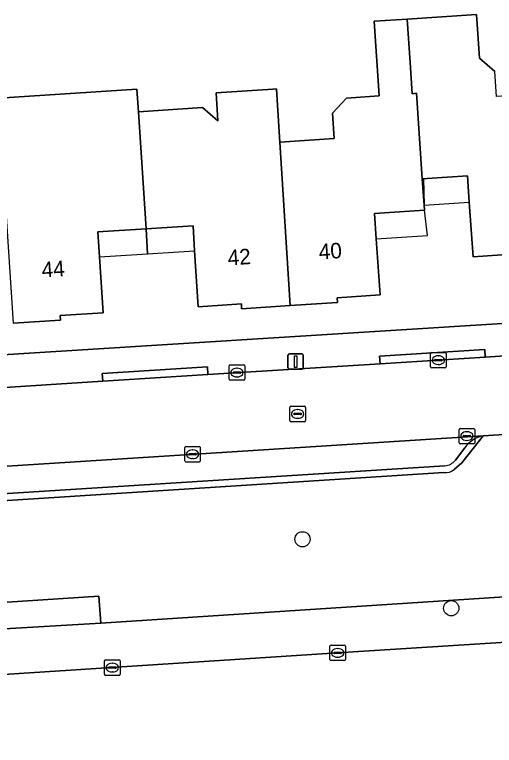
# Model space of a CAD drawing. Extents: x 159626 to 160723, y 388173 to 389416.
# Drawn here: x 160461.73 to 160492.63, y 388327.37 to 388374.41 of the extents above; entities that cross this region are included whole.
import ezdxf

# ---------------------------------------------------------------- set-up
doc = ezdxf.new("R2010")
doc.units = 0
for name, color, linetype in [('IMGEO_Boom', 7, 'Continuous'), ('IMGEO_Erf', 7, 'Continuous'), ('IMGEO_Groenvoorziening', 7, 'Continuous'), ('IMGEO_Kolk', 7, 'Continuous'), ('IMGEO_Lichtmast', 7, 'Continuous'), ('IMGEO_Pand', 7, 'Continuous'), ('IMGEO_Pand_nummerreeks', 7, 'Continuous'), ('IMGEO_Pand_overbouw', 7, 'Continuous'), ('IMGEO_Parkeervlak_open', 7, 'Continuous'), ('IMGEO_Rijbaan_lokaal_open', 7, 'Continuous'), ('IMGEO_Rijbaan_regionaal_gesloten', 7, 'Continuous'), ('IMGEO_Rioolput', 7, 'Continuous'), ('IMGEO_Voetpad_open', 7, 'Continuous')]:
    doc.layers.add(name, color=color, linetype=linetype)

msp = doc.modelspace()

# ---------------------------------------------------------------- linework, layer by layer
at = {"layer": 'IMGEO_Boom'}
for centre in [(160480.268, 388340.636), (160489.849, 388336.197)]:
    msp.add_circle(centre, 0.489, dxfattribs=at)
at = {"layer": 'IMGEO_Erf'}
for points in [[(160460.69, 388369.028), (160469.61, 388369.607), (160469.704, 388368.16), (160473.832, 388368.43), (160474.821, 388367.578), (160474.704, 388369.368), (160478.365, 388369.607), (160478.603, 388369.623), (160478.625, 388369.268), (160478.816, 388366.205), (160482.313, 388366.434), (160482.207, 388368.061), (160483.103, 388369.036), (160485.203, 388369.173), (160484.889, 388373.98), (160487.004, 388374.118), (160491.473, 388374.41), (160491.665, 388371.613), (160492.654, 388370.749)], [(160494.023, 388359.004), (160491.251, 388358.811), (160491.004, 388362.34), (160490.886, 388364.035), (160487.983, 388363.832), (160488.097, 388362.138), (160488.118, 388361.827), (160484.903, 388361.603), (160485.017, 388359.97), (160485.267, 388356.378), (160482.504, 388356.185), (160482.524, 388355.885), (160479.472, 388355.684), (160476.345, 388355.478), (160476.338, 388355.786), (160473.548, 388355.605), (160473.321, 388359.198), (160473.218, 388360.821), (160470.192, 388360.63), (160467.096, 388360.434), (160467.198, 388358.811), (160467.424, 388355.218), (160464.666, 388355.043), (160464.685, 388354.744), (160461.629, 388354.549)], [(160451.349, 388351.913), (160500, 388354.96), (160500.784, 388355.009), (160506.512, 388355.368)]]:
    msp.add_lwpolyline(points, dxfattribs=at)
at = {"layer": 'IMGEO_Groenvoorziening'}
for points in [[(160398.695, 388331.202), (160403.057, 388331.467), (160403.067, 388331.305), (160441.302, 388333.713), (160442.552, 388335.356), (160467.15, 388336.963), (160467.275, 388335.225), (160501.835, 388337.484), (160501.213, 388347.873), (160500, 388347.802), (160491.895, 388347.305), (160490.539, 388345.566), (160490.061, 388345.143)], [(160489.377, 388344.926), (160452.877, 388342.587), (160451.214, 388344.256), (160439.719, 388343.519), (160437.971, 388341.554), (160397.13, 388338.982), (160397.594, 388332.119)], [(160501.982, 388335.024), (160501.835, 388337.484), (160467.275, 388335.225), (160441.302, 388333.713), (160403.067, 388331.305), (160403.258, 388328.243), (160416.129, 388329.131), (160431.58, 388330.029), (160482.533, 388333.323), (160501.552, 388334.526)]]:
    msp.add_lwpolyline(points, dxfattribs=at)
msp.add_lwpolyline([(160467.275, 388335.225), (160467.15, 388336.963), (160442.552, 388335.356), (160441.302, 388333.713)], close=True, dxfattribs=at)
msp.add_arc((160489.459, 388345.853), 0.931, 264.9247, 310.2787, dxfattribs=at)
at = {"layer": 'IMGEO_Kolk'}
for p, q in [((160488.519, 388351.741), (160488.519, 388352.593)), ((160488.594, 388352.667), (160489.446, 388352.667)), ((160489.52, 388352.593), (160489.52, 388351.741)), ((160488.778, 388352.161), (160488.778, 388352.173)), ((160489.216, 388352.124), (160488.818, 388352.124)), ((160488.821, 388352.21), (160489.219, 388352.21)), ((160489.007, 388352.447), (160489.032, 388352.447)), ((160489.262, 388352.173), (160489.262, 388352.161)), ((160475.547, 388350.943), (160475.547, 388351.795)), ((160475.622, 388351.869), (160476.474, 388351.869)), ((160476.035, 388351.649), (160476.06, 388351.649)), ((160476.548, 388351.795), (160476.548, 388350.943)), ((160489.446, 388351.667), (160488.594, 388351.667)), ((160489.03, 388351.887), (160489.005, 388351.887)), ((160475.806, 388351.363), (160475.806, 388351.375)), ((160476.244, 388351.326), (160475.846, 388351.326)), ((160475.849, 388351.412), (160476.247, 388351.412)), ((160476.058, 388351.089), (160476.033, 388351.089)), ((160476.29, 388351.375), (160476.29, 388351.363)), ((160476.474, 388350.869), (160475.622, 388350.869)), ((160490.431, 388347.777), (160491.283, 388347.777)), ((160490.356, 388346.851), (160490.356, 388347.703)), ((160490.658, 388347.32), (160491.056, 388347.32)), ((160490.844, 388347.557), (160490.869, 388347.557)), ((160491.357, 388347.703), (160491.357, 388346.851)), ((160490.615, 388347.271), (160490.615, 388347.283)), ((160491.053, 388347.234), (160490.655, 388347.234)), ((160490.867, 388346.997), (160490.842, 388346.997)), ((160491.099, 388347.283), (160491.099, 388347.271)), ((160472.688, 388345.684), (160472.688, 388346.536)), ((160472.763, 388346.61), (160473.615, 388346.61)), ((160473.176, 388346.39), (160473.201, 388346.39)), ((160473.689, 388346.536), (160473.689, 388345.684)), ((160491.283, 388346.777), (160490.431, 388346.777)), ((160472.947, 388346.104), (160472.947, 388346.116)), ((160473.385, 388346.067), (160472.987, 388346.067)), ((160472.99, 388346.153), (160473.388, 388346.153)), ((160473.431, 388346.116), (160473.431, 388346.104)), ((160473.615, 388345.61), (160472.763, 388345.61)), ((160473.199, 388345.83), (160473.174, 388345.83)), ((160482.032, 388332.897), (160482.032, 388333.749)), ((160482.107, 388333.823), (160482.959, 388333.823)), ((160483.033, 388333.749), (160483.033, 388332.897)), ((160482.291, 388333.317), (160482.291, 388333.329)), ((160482.729, 388333.28), (160482.331, 388333.28)), ((160482.334, 388333.366), (160482.732, 388333.366)), ((160482.52, 388333.603), (160482.545, 388333.603)), ((160482.775, 388333.329), (160482.775, 388333.317)), ((160467.517, 388331.948), (160467.517, 388332.8)), ((160467.592, 388332.874), (160468.444, 388332.874)), ((160468.518, 388332.8), (160468.518, 388331.948)), ((160482.959, 388332.823), (160482.107, 388332.823)), ((160482.543, 388333.043), (160482.518, 388333.043)), ((160467.776, 388332.368), (160467.776, 388332.38)), ((160468.214, 388332.331), (160467.816, 388332.331)), ((160467.819, 388332.417), (160468.217, 388332.417)), ((160468.005, 388332.654), (160468.03, 388332.654)), ((160468.26, 388332.38), (160468.26, 388332.368)), ((160468.444, 388331.874), (160467.592, 388331.874)), ((160468.028, 388332.094), (160468.003, 388332.094))]:
    msp.add_line(p, q, dxfattribs=at)
for points in [[(160488.519, 388351.741), (160488.519, 388352.593)], [(160488.594, 388352.667), (160489.446, 388352.667)], [(160489.52, 388352.593), (160489.52, 388351.741)], [(160475.547, 388350.943), (160475.547, 388351.795)], [(160475.622, 388351.869), (160476.474, 388351.869)], [(160476.548, 388351.795), (160476.548, 388350.943)], [(160489.446, 388351.667), (160488.594, 388351.667)], [(160476.474, 388350.869), (160475.622, 388350.869)], [(160490.431, 388347.777), (160491.283, 388347.777)], [(160490.356, 388346.851), (160490.356, 388347.703)], [(160491.357, 388347.703), (160491.357, 388346.851)], [(160472.688, 388345.684), (160472.688, 388346.536)], [(160472.763, 388346.61), (160473.615, 388346.61)], [(160473.689, 388346.536), (160473.689, 388345.684)], [(160491.283, 388346.777), (160490.431, 388346.777)], [(160473.615, 388345.61), (160472.763, 388345.61)], [(160482.032, 388332.897), (160482.032, 388333.749)], [(160482.107, 388333.823), (160482.959, 388333.823)], [(160483.033, 388333.749), (160483.033, 388332.897)], [(160467.517, 388331.948), (160467.517, 388332.8)], [(160467.592, 388332.874), (160468.444, 388332.874)], [(160468.518, 388332.8), (160468.518, 388331.948)], [(160482.959, 388332.823), (160482.107, 388332.823)], [(160468.444, 388331.874), (160467.592, 388331.874)]]:
    msp.add_lwpolyline(points, dxfattribs=at)
for centre, radius, start, end in [((160488.596, 388352.591), 0.0765, 91.552, 178.448), ((160488.596, 388352.591), 0.0765, 91.552, 178.448), ((160489.444, 388352.591), 0.0765, 1.552, 88.448), ((160489.444, 388352.591), 0.0765, 1.552, 88.448), ((160488.818, 388352.17), 0.0403, 85.8775, 175.7526), ((160488.815, 388352.16), 0.0366, 178.938, 274.7102), ((160489.219, 388352.167), 0.043, 264.8664, 352.4533), ((160489.223, 388352.172), 0.0386, 1.7309, 96.639), ((160475.624, 388351.793), 0.0765, 91.552, 178.448), ((160475.624, 388351.793), 0.0765, 91.552, 178.448), ((160476.472, 388351.793), 0.0765, 1.552, 88.448), ((160476.472, 388351.793), 0.0765, 1.552, 88.448), ((160488.596, 388351.743), 0.0765, 181.552, 268.448), ((160488.596, 388351.743), 0.0765, 181.552, 268.448), ((160489.444, 388351.743), 0.0765, 271.552, 358.448), ((160489.444, 388351.743), 0.0765, 271.552, 358.448), ((160475.846, 388351.372), 0.0403, 85.8775, 175.7526), ((160475.843, 388351.362), 0.0366, 178.938, 274.7102), ((160476.247, 388351.369), 0.043, 264.8664, 352.4533), ((160476.251, 388351.374), 0.0386, 1.7309, 96.639), ((160475.624, 388350.945), 0.0765, 181.552, 268.448), ((160475.624, 388350.945), 0.0765, 181.552, 268.448), ((160476.472, 388350.945), 0.0765, 271.552, 358.448), ((160476.472, 388350.945), 0.0765, 271.552, 358.448), ((160490.433, 388347.701), 0.0765, 91.552, 178.448), ((160490.433, 388347.701), 0.0765, 91.552, 178.448), ((160491.281, 388347.701), 0.0765, 1.552, 88.448), ((160491.281, 388347.701), 0.0765, 1.552, 88.448), ((160490.655, 388347.28), 0.0403, 85.8775, 175.7526), ((160491.06, 388347.282), 0.0386, 1.7309, 96.639), ((160490.433, 388346.853), 0.0765, 181.552, 268.448), ((160490.433, 388346.853), 0.0765, 181.552, 268.448), ((160490.652, 388347.27), 0.0366, 178.938, 274.7102), ((160491.056, 388347.277), 0.043, 264.8664, 352.4533), ((160491.281, 388346.853), 0.0765, 271.552, 358.448), ((160491.281, 388346.853), 0.0765, 271.552, 358.448), ((160472.765, 388346.534), 0.0765, 91.552, 178.448), ((160472.765, 388346.534), 0.0765, 91.552, 178.448), ((160473.613, 388346.534), 0.0765, 1.552, 88.448), ((160473.613, 388346.534), 0.0765, 1.552, 88.448), ((160472.987, 388346.113), 0.0403, 85.8775, 175.7526), ((160472.984, 388346.103), 0.0366, 178.938, 274.7102), ((160473.388, 388346.11), 0.043, 264.8664, 352.4533), ((160473.392, 388346.115), 0.0386, 1.7309, 96.639), ((160472.765, 388345.686), 0.0765, 181.552, 268.448), ((160472.765, 388345.686), 0.0765, 181.552, 268.448), ((160473.613, 388345.686), 0.0765, 271.552, 358.448), ((160473.613, 388345.686), 0.0765, 271.552, 358.448), ((160482.109, 388333.747), 0.0765, 91.552, 178.448), ((160482.109, 388333.747), 0.0765, 91.552, 178.448), ((160482.957, 388333.747), 0.0765, 1.552, 88.448), ((160482.957, 388333.747), 0.0765, 1.552, 88.448), ((160482.331, 388333.326), 0.0403, 85.8775, 175.7526), ((160482.328, 388333.316), 0.0366, 178.938, 274.7102), ((160482.732, 388333.323), 0.043, 264.8664, 352.4533), ((160482.736, 388333.328), 0.0386, 1.7309, 96.639), ((160467.594, 388332.798), 0.0765, 91.552, 178.448), ((160467.594, 388332.798), 0.0765, 91.552, 178.448), ((160468.442, 388332.798), 0.0765, 1.552, 88.448), ((160468.442, 388332.798), 0.0765, 1.552, 88.448), ((160482.109, 388332.899), 0.0765, 181.552, 268.448), ((160482.109, 388332.899), 0.0765, 181.552, 268.448), ((160482.957, 388332.899), 0.0765, 271.552, 358.448), ((160482.957, 388332.899), 0.0765, 271.552, 358.448), ((160467.816, 388332.377), 0.0403, 85.8775, 175.7526), ((160467.813, 388332.367), 0.0366, 178.938, 274.7102), ((160468.217, 388332.374), 0.043, 264.8664, 352.4533), ((160468.221, 388332.379), 0.0386, 1.7309, 96.639), ((160467.594, 388331.95), 0.0765, 181.552, 268.448), ((160467.594, 388331.95), 0.0765, 181.552, 268.448), ((160468.442, 388331.95), 0.0765, 271.552, 358.448), ((160468.442, 388331.95), 0.0765, 271.552, 358.448)]:
    msp.add_arc(centre, radius, start, end, dxfattribs=at)
for centre, major_axis, ratio, start_param, end_param in [((160489.006, 388352.167), (-0.387, 0.002), 0.722429, 4.712389, 7.853982), ((160489.031, 388352.167), (-0.39, 0.002), 0.717154, 1.570796, 4.712389), ((160476.034, 388351.369), (-0.387, 0.002), 0.722429, 4.712389, 7.853982), ((160476.059, 388351.369), (-0.39, 0.002), 0.717154, 1.570796, 4.712389), ((160490.843, 388347.277), (-0.387, 0.002), 0.722429, 4.712389, 7.853982), ((160490.868, 388347.277), (-0.39, 0.002), 0.717154, 1.570796, 4.712389), ((160473.175, 388346.11), (-0.387, 0.002), 0.722429, 4.712389, 7.853982), ((160473.2, 388346.11), (-0.39, 0.002), 0.717154, 1.570796, 4.712389), ((160482.519, 388333.323), (-0.387, 0.002), 0.722429, 4.712389, 7.853982), ((160482.544, 388333.323), (-0.39, 0.002), 0.717154, 1.570796, 4.712389), ((160468.004, 388332.374), (-0.387, 0.002), 0.722429, 4.712389, 7.853982), ((160468.029, 388332.374), (-0.39, 0.002), 0.717154, 1.570796, 4.712389)]:
    msp.add_ellipse(centre, major_axis=major_axis, ratio=ratio, start_param=start_param, end_param=end_param, dxfattribs=at)
at = {"layer": 'IMGEO_Lichtmast'}
for p, q in [((160479.429, 388352.579), (160480.219, 388352.579)), ((160480.219, 388352.579), (160479.429, 388352.579)), ((160479.329, 388351.679), (160479.329, 388352.479)), ((160479.329, 388352.479), (160479.329, 388351.679)), ((160480.319, 388352.479), (160480.319, 388351.679)), ((160480.319, 388351.679), (160480.319, 388352.479)), ((160480.219, 388351.579), (160479.429, 388351.579)), ((160479.429, 388351.579), (160480.219, 388351.579))]:
    msp.add_line(p, q, dxfattribs=at)
msp.add_lwpolyline([(160479.749, 388352.454), (160479.899, 388352.454), (160479.899, 388351.704), (160479.749, 388351.704), (160479.749, 388352.454)], dxfattribs=at)
for centre, start, end in [((160479.429, 388352.479), 90, 180), ((160479.429, 388352.479), 90, 180), ((160480.219, 388352.479), 0, 90), ((160480.219, 388352.479), 360, 90), ((160479.429, 388351.679), 180, 270), ((160479.429, 388351.679), 180, 270), ((160480.219, 388351.679), 270, 0), ((160480.219, 388351.679), 270, 0)]:
    msp.add_arc(centre, 0.1, start, end, dxfattribs=at)
at = {"layer": 'IMGEO_Pand'}
for points in [[(160496.509, 388369.388), (160492.758, 388369.142), (160492.654, 388370.749), (160491.665, 388371.613), (160491.473, 388374.41), (160487.004, 388374.118), (160487.196, 388371.32), (160487.333, 388369.319), (160487.611, 388369.352), (160487.983, 388363.832), (160490.886, 388364.035), (160491.004, 388362.34), (160491.251, 388358.811), (160494.023, 388359.004), (160494.066, 388358.615), (160497.214, 388358.813)], [(160487.611, 388369.352), (160487.333, 388369.319), (160487.196, 388371.32), (160487.004, 388374.118), (160484.889, 388373.98), (160485.203, 388369.173), (160483.103, 388369.036), (160482.207, 388368.061), (160482.313, 388366.434), (160478.816, 388366.205), (160479.472, 388355.684), (160482.524, 388355.885), (160482.504, 388356.185), (160485.267, 388356.378), (160485.017, 388359.97), (160484.903, 388361.603), (160488.118, 388361.827), (160488.097, 388362.138), (160487.983, 388363.832)], [(160460.949, 388365.037), (160461.629, 388354.549), (160464.685, 388354.744), (160464.666, 388355.043), (160467.424, 388355.218), (160467.198, 388358.811), (160467.096, 388360.434), (160470.192, 388360.63), (160469.704, 388368.16), (160469.61, 388369.607), (160460.69, 388369.028)], [(160478.816, 388366.205), (160478.625, 388369.268), (160478.603, 388369.623), (160478.365, 388369.607), (160474.704, 388369.368), (160474.821, 388367.578), (160473.832, 388368.43), (160469.704, 388368.16), (160470.192, 388360.63), (160473.218, 388360.821), (160473.321, 388359.198), (160473.548, 388355.605), (160476.338, 388355.786), (160476.345, 388355.478), (160479.472, 388355.684)]]:
    msp.add_lwpolyline(points, close=True, dxfattribs=at)
at = {"layer": 'IMGEO_Pand_overbouw'}
for points in [[(160488.097, 388362.138), (160491.004, 388362.34), (160490.886, 388364.035), (160488.054, 388363.837)], [(160485.017, 388359.97), (160488.31, 388360.2), (160488.118, 388361.827), (160484.903, 388361.603)], [(160467.198, 388358.811), (160470.295, 388359.007), (160470.192, 388360.63), (160467.096, 388360.434)], [(160473.321, 388359.198), (160473.218, 388360.821), (160470.192, 388360.63), (160470.295, 388359.007)]]:
    msp.add_lwpolyline(points, close=True, dxfattribs=at)
at = {"layer": 'IMGEO_Parkeervlak_open'}
for points in [[(160491.895, 388347.305), (160450.804, 388344.681)], [(160490.113, 388345.722), (160490.726, 388346.523)], [(160453.456, 388343.099), (160489.446, 388345.363)]]:
    msp.add_lwpolyline(points, dxfattribs=at)
for centre, radius, start, end in [((160492.343, 388345.37), 1.986, 103.0396, 144.5214), ((160489.317, 388346.402), 1.047, 277.0809, 319.5001)]:
    msp.add_arc(centre, radius, start, end, dxfattribs=at)
at = {"layer": 'IMGEO_Rijbaan_lokaal_open'}
msp.add_lwpolyline([(160450.468, 388349.725), (160450.804, 388344.681), (160491.895, 388347.305), (160500, 388347.802), (160501.213, 388347.873), (160500.908, 388352.954), (160500, 388352.892), (160492.037, 388352.35), (160485.261, 388351.928), (160474.175, 388351.243), (160467.406, 388350.819)], close=True, dxfattribs=at)
at = {"layer": 'IMGEO_Rijbaan_regionaal_gesloten'}
msp.add_lwpolyline([(160498.569, 388330.843), (160501.711, 388331.041), (160501.552, 388334.526), (160482.533, 388333.323), (160431.58, 388330.029), (160416.129, 388329.131), (160403.258, 388328.243), (160402.405, 388328.188), (160398.382, 388327.927), (160391.245, 388327.456), (160384.175, 388326.99), (160373.808, 388325.977), (160353.994, 388323.671), (160342.589, 388322.211), (160341.716, 388322.099)], dxfattribs=at)
at = {"layer": 'IMGEO_Rioolput'}
for p, q in [((160479.529, 388349.201), (160480.381, 388349.201)), ((160479.454, 388348.275), (160479.454, 388349.127)), ((160479.756, 388348.744), (160480.154, 388348.744)), ((160479.942, 388348.981), (160479.967, 388348.981)), ((160480.455, 388349.127), (160480.455, 388348.275)), ((160479.713, 388348.695), (160479.713, 388348.707)), ((160480.151, 388348.658), (160479.753, 388348.658)), ((160479.965, 388348.421), (160479.94, 388348.421)), ((160480.197, 388348.707), (160480.197, 388348.695)), ((160480.381, 388348.201), (160479.529, 388348.201))]:
    msp.add_line(p, q, dxfattribs=at)
for points in [[(160479.529, 388349.201), (160480.381, 388349.201)], [(160479.454, 388348.275), (160479.454, 388349.127)], [(160480.455, 388349.127), (160480.455, 388348.275)], [(160480.381, 388348.201), (160479.529, 388348.201)]]:
    msp.add_lwpolyline(points, dxfattribs=at)
for centre, radius, start, end in [((160479.531, 388349.125), 0.0765, 91.552, 178.448), ((160479.531, 388349.125), 0.0765, 91.552, 178.448), ((160480.379, 388349.125), 0.0765, 1.552, 88.448), ((160480.379, 388349.125), 0.0765, 1.552, 88.448), ((160479.753, 388348.704), 0.0403, 85.8775, 175.7526), ((160480.158, 388348.706), 0.0386, 1.7309, 96.639), ((160479.531, 388348.277), 0.0765, 181.552, 268.448), ((160479.531, 388348.277), 0.0765, 181.552, 268.448), ((160479.75, 388348.694), 0.0366, 178.938, 274.7102), ((160480.154, 388348.701), 0.043, 264.8664, 352.4533), ((160480.379, 388348.277), 0.0765, 271.552, 358.448), ((160480.379, 388348.277), 0.0765, 271.552, 358.448)]:
    msp.add_arc(centre, radius, start, end, dxfattribs=at)
for centre, major_axis, ratio, start_param, end_param in [((160479.941, 388348.701), (-0.387, 0.002), 0.722429, 4.712389, 7.853982), ((160479.966, 388348.701), (-0.39, 0.002), 0.717154, 1.570796, 4.712389)]:
    msp.add_ellipse(centre, major_axis=major_axis, ratio=ratio, start_param=start_param, end_param=end_param, dxfattribs=at)
at = {"layer": 'IMGEO_Voetpad_open'}
for points in [[(160500.784, 388355.009), (160500, 388354.96), (160451.349, 388351.913), (160447.177, 388351.563), (160447.193, 388351.283), (160447.34, 388349.523), (160450.468, 388349.725), (160467.406, 388350.819), (160467.375, 388351.318), (160474.144, 388351.742), (160474.175, 388351.243), (160485.261, 388351.928), (160485.23, 388352.427), (160492.006, 388352.849), (160492.037, 388352.35), (160500, 388352.892), (160500.908, 388352.954)], [(160492.037, 388352.35), (160492.006, 388352.849), (160485.23, 388352.427), (160485.261, 388351.928)], [(160467.406, 388350.819), (160474.175, 388351.243), (160474.144, 388351.742), (160467.375, 388351.318)]]:
    msp.add_lwpolyline(points, close=True, dxfattribs=at)
for points in [[(160490.061, 388345.143), (160490.539, 388345.566), (160491.895, 388347.305)], [(160490.726, 388346.523), (160490.113, 388345.722)], [(160489.446, 388345.363), (160453.456, 388343.099)], [(160278.645, 388331.479), (160390.545, 388338.593), (160393.947, 388338.809), (160397.13, 388338.982), (160437.971, 388341.554), (160439.719, 388343.519), (160451.214, 388344.256), (160452.877, 388342.587), (160489.377, 388344.926)]]:
    msp.add_lwpolyline(points, dxfattribs=at)
for centre, radius, start, end in [((160492.343, 388345.37), 1.986, 103.0396, 144.5214), ((160489.317, 388346.402), 1.047, 277.0809, 319.5001), ((160489.459, 388345.853), 0.931, 264.9247, 310.2787)]:
    msp.add_arc(centre, radius, start, end, dxfattribs=at)

# ---------------------------------------------------------------- texts
at = {"layer": 'IMGEO_Pand_nummerreeks'}
for s, rotation, p in [('40', 3.7758, (160481.349, 388358.644)), ('42', 3.7758, (160475.484, 388358.258)), ('44', 3.7713, (160463.502, 388357.484))]:
    msp.add_text(s, height=1, rotation=rotation, dxfattribs=at).set_placement(p)

doc.saveas('drawing.dxf')
